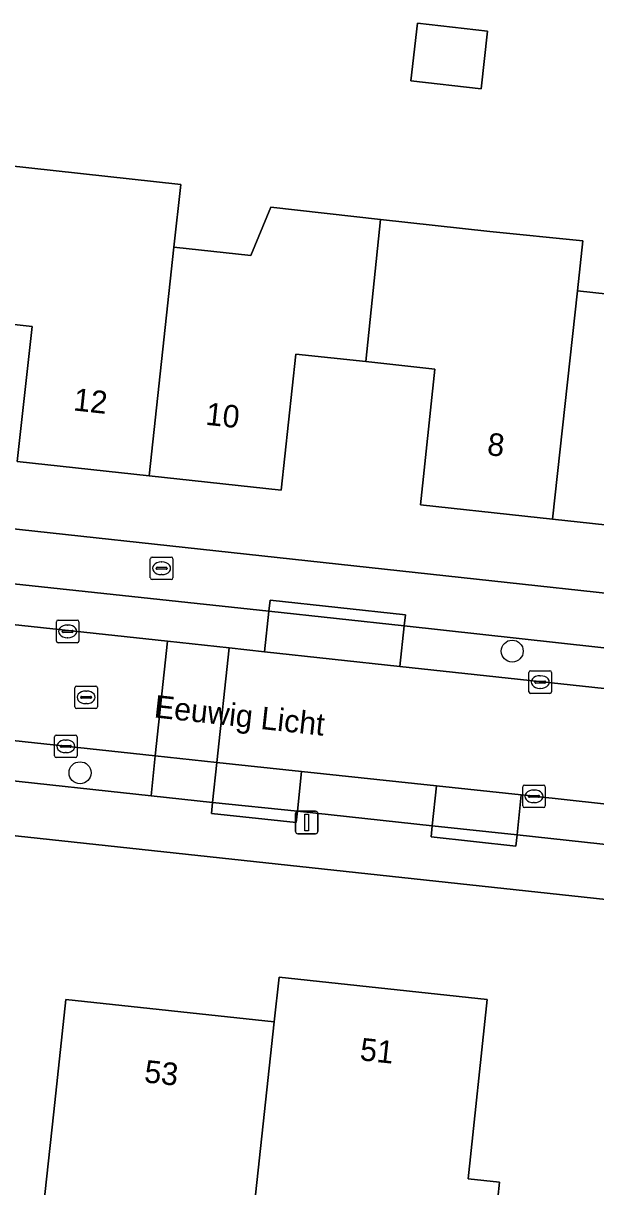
# Model space of a CAD drawing. Extents: x 160455 to 162082, y 388339 to 389736.
# Drawn here: x 161375.1 to 161400.5, y 388470.3 to 388521.9 of the extents above; entities that cross this region are included whole.
import ezdxf

# ---------------------------------------------------------------- set-up
doc = ezdxf.new("R2010")
doc.units = 0
for name, color, linetype in [('IMGEO_Boom', 7, 'Continuous'), ('IMGEO_Brandkraan', 7, 'Continuous'), ('IMGEO_Erf', 7, 'Continuous'), ('IMGEO_Kolk', 7, 'Continuous'), ('IMGEO_Lichtmast', 7, 'Continuous'), ('IMGEO_Openbare_ruimte_label', 7, 'Continuous'), ('IMGEO_Pand', 7, 'Continuous'), ('IMGEO_Pand_nummerreeks', 7, 'Continuous'), ('IMGEO_Parkeervlak_open', 7, 'Continuous'), ('IMGEO_Rijbaan_lokaal_open', 7, 'Continuous'), ('IMGEO_Rioolput', 7, 'Continuous'), ('IMGEO_Voetpad_open', 7, 'Continuous')]:
    doc.layers.add(name, color=color, linetype=linetype)

msp = doc.modelspace()

# ---------------------------------------------------------------- linework, layer by layer
at = {"layer": 'IMGEO_Boom'}
for centre in [(161396.763, 388494.017), (161377.6, 388488.619)]:
    msp.add_circle(centre, 0.489, dxfattribs=at)
at = {"layer": 'IMGEO_Brandkraan'}
for p, q in [((161380.715, 388497.267), (161380.715, 388498.119)), ((161380.79, 388498.193), (161381.642, 388498.193)), ((161381.203, 388497.973), (161381.228, 388497.973)), ((161381.716, 388498.119), (161381.716, 388497.267)), ((161380.974, 388497.687), (161380.974, 388497.699)), ((161381.412, 388497.65), (161381.014, 388497.65)), ((161381.017, 388497.736), (161381.415, 388497.736)), ((161381.458, 388497.699), (161381.458, 388497.687)), ((161381.642, 388497.193), (161380.79, 388497.193)), ((161381.226, 388497.413), (161381.201, 388497.413))]:
    msp.add_line(p, q, dxfattribs=at)
for points in [[(161380.715, 388497.267), (161380.715, 388498.119)], [(161380.79, 388498.193), (161381.642, 388498.193)], [(161381.716, 388498.119), (161381.716, 388497.267)], [(161381.642, 388497.193), (161380.79, 388497.193)]]:
    msp.add_lwpolyline(points, dxfattribs=at)
for centre, radius, start, end in [((161380.792, 388498.117), 0.0765, 91.552, 178.448), ((161380.792, 388498.117), 0.0765, 91.552, 178.448), ((161381.64, 388498.117), 0.0765, 1.552, 88.448), ((161381.64, 388498.117), 0.0765, 1.552, 88.448), ((161381.014, 388497.696), 0.0403, 85.8775, 175.7526), ((161381.011, 388497.686), 0.0366, 178.938, 274.7102), ((161381.415, 388497.693), 0.043, 264.8664, 352.4533), ((161381.419, 388497.698), 0.0386, 1.7309, 96.639), ((161380.792, 388497.269), 0.0765, 181.552, 268.448), ((161380.792, 388497.269), 0.0765, 181.552, 268.448), ((161381.64, 388497.269), 0.0765, 271.552, 358.448), ((161381.64, 388497.269), 0.0765, 271.552, 358.448)]:
    msp.add_arc(centre, radius, start, end, dxfattribs=at)
for centre, major_axis, ratio, start_param, end_param in [((161381.202, 388497.693), (-0.387, 0.002), 0.722429, 4.712389, 7.853982), ((161381.227, 388497.693), (-0.39, 0.002), 0.717154, 1.570796, 4.712389)]:
    msp.add_ellipse(centre, major_axis=major_axis, ratio=ratio, start_param=start_param, end_param=end_param, dxfattribs=at)
at = {"layer": 'IMGEO_Erf'}
for points in [[(161395.673, 388521.521), (161395.382, 388518.967), (161392.275, 388519.321), (161392.565, 388521.875)], [(161395.681, 388465.49), (161395.202, 388460.965), (161390.173, 388461.506), (161388.824, 388461.651), (161389.395, 388466.968), (161385.11, 388467.428), (161375.877, 388468.419), (161376.431, 388473.584), (161376.965, 388478.555), (161386.208, 388477.569), (161386.423, 388479.555), (161395.657, 388478.555), (161394.816, 388470.609), (161396.208, 388470.462)]]:
    msp.add_lwpolyline(points, close=True, dxfattribs=at)
for points in [[(161373.158, 388515.691), (161382.065, 388514.726), (161381.763, 388511.94), (161385.173, 388511.57), (161386.061, 388513.712), (161390.928, 388513.175), (161395.769, 388512.641), (161399.897, 388512.22), (161399.656, 388510.006), (161403.056, 388509.637)], [(161404.419, 388499.23), (161398.554, 388499.866), (161397.324, 388500), (161392.69, 388500.503), (161393.336, 388506.533), (161390.269, 388506.862), (161387.167, 388507.194), (161386.521, 388501.164), (161380.664, 388501.798), (161374.806, 388502.433), (161375.47, 388508.415), (161372.385, 388508.757)], [(161338.737, 388503.335), (161340.59, 388503.134), (161369.455, 388500), (161428.239, 388493.618)], [(161541.258, 388467.838), (161500, 388472.296), (161427.505, 388480.13), (161333.589, 388490.266), (161326.754, 388428.963)]]:
    msp.add_lwpolyline(points, dxfattribs=at)
at = {"layer": 'IMGEO_Kolk'}
for p, q in [((161376.623, 388495.393), (161377.475, 388495.393)), ((161376.548, 388494.467), (161376.548, 388495.319)), ((161376.807, 388494.887), (161376.807, 388494.899)), ((161376.85, 388494.936), (161377.248, 388494.936)), ((161377.036, 388495.173), (161377.061, 388495.173)), ((161377.291, 388494.899), (161377.291, 388494.887)), ((161377.549, 388495.319), (161377.549, 388494.467)), ((161377.475, 388494.393), (161376.623, 388494.393)), ((161377.245, 388494.85), (161376.847, 388494.85)), ((161377.059, 388494.613), (161377.034, 388494.613)), ((161397.508, 388492.218), (161397.508, 388493.07)), ((161397.583, 388493.144), (161398.435, 388493.144)), ((161397.996, 388492.924), (161398.021, 388492.924)), ((161398.509, 388493.07), (161398.509, 388492.218)), ((161397.767, 388492.638), (161397.767, 388492.65)), ((161398.205, 388492.601), (161397.807, 388492.601)), ((161397.81, 388492.687), (161398.208, 388492.687)), ((161398.019, 388492.364), (161397.994, 388492.364)), ((161398.251, 388492.65), (161398.251, 388492.638)), ((161398.435, 388492.144), (161397.583, 388492.144)), ((161376.544, 388490.294), (161377.396, 388490.294)), ((161376.469, 388489.368), (161376.469, 388490.22)), ((161376.728, 388489.788), (161376.728, 388489.8)), ((161377.166, 388489.751), (161376.768, 388489.751)), ((161376.771, 388489.837), (161377.169, 388489.837)), ((161376.957, 388490.074), (161376.982, 388490.074)), ((161377.212, 388489.8), (161377.212, 388489.788)), ((161377.47, 388490.22), (161377.47, 388489.368)), ((161377.396, 388489.294), (161376.544, 388489.294)), ((161376.98, 388489.514), (161376.955, 388489.514)), ((161397.23, 388487.149), (161397.23, 388488.001)), ((161397.305, 388488.075), (161398.157, 388488.075)), ((161397.718, 388487.855), (161397.743, 388487.855)), ((161398.231, 388488.001), (161398.231, 388487.149)), ((161397.489, 388487.569), (161397.489, 388487.581)), ((161397.927, 388487.532), (161397.529, 388487.532)), ((161397.532, 388487.618), (161397.93, 388487.618)), ((161397.741, 388487.295), (161397.716, 388487.295)), ((161397.973, 388487.581), (161397.973, 388487.569)), ((161398.157, 388487.075), (161397.305, 388487.075))]:
    msp.add_line(p, q, dxfattribs=at)
for points in [[(161376.623, 388495.393), (161377.475, 388495.393)], [(161376.548, 388494.467), (161376.548, 388495.319)], [(161377.549, 388495.319), (161377.549, 388494.467)], [(161377.475, 388494.393), (161376.623, 388494.393)], [(161397.508, 388492.218), (161397.508, 388493.07)], [(161397.583, 388493.144), (161398.435, 388493.144)], [(161398.509, 388493.07), (161398.509, 388492.218)], [(161398.435, 388492.144), (161397.583, 388492.144)], [(161376.544, 388490.294), (161377.396, 388490.294)], [(161376.469, 388489.368), (161376.469, 388490.22)], [(161377.47, 388490.22), (161377.47, 388489.368)], [(161377.396, 388489.294), (161376.544, 388489.294)], [(161397.23, 388487.149), (161397.23, 388488.001)], [(161397.305, 388488.075), (161398.157, 388488.075)], [(161398.231, 388488.001), (161398.231, 388487.149)], [(161398.157, 388487.075), (161397.305, 388487.075)]]:
    msp.add_lwpolyline(points, dxfattribs=at)
for centre, radius, start, end in [((161376.625, 388495.317), 0.0765, 91.552, 178.448), ((161376.625, 388495.317), 0.0765, 91.552, 178.448), ((161377.473, 388495.317), 0.0765, 1.552, 88.448), ((161377.473, 388495.317), 0.0765, 1.552, 88.448), ((161376.847, 388494.896), 0.0403, 85.8775, 175.7526), ((161376.844, 388494.886), 0.0366, 178.938, 274.7102), ((161377.248, 388494.893), 0.043, 264.8664, 352.4533), ((161377.252, 388494.898), 0.0386, 1.7309, 96.639), ((161376.625, 388494.469), 0.0765, 181.552, 268.448), ((161376.625, 388494.469), 0.0765, 181.552, 268.448), ((161377.473, 388494.469), 0.0765, 271.552, 358.448), ((161377.473, 388494.469), 0.0765, 271.552, 358.448), ((161397.585, 388493.068), 0.0765, 91.552, 178.448), ((161397.585, 388493.068), 0.0765, 91.552, 178.448), ((161398.433, 388493.068), 0.0765, 1.552, 88.448), ((161398.433, 388493.068), 0.0765, 1.552, 88.448), ((161397.807, 388492.647), 0.0403, 85.8775, 175.7526), ((161397.804, 388492.637), 0.0366, 178.938, 274.7102), ((161398.208, 388492.644), 0.043, 264.8664, 352.4533), ((161398.212, 388492.649), 0.0386, 1.7309, 96.639), ((161397.585, 388492.22), 0.0765, 181.552, 268.448), ((161397.585, 388492.22), 0.0765, 181.552, 268.448), ((161398.433, 388492.22), 0.0765, 271.552, 358.448), ((161398.433, 388492.22), 0.0765, 271.552, 358.448), ((161376.546, 388490.218), 0.0765, 91.552, 178.448), ((161376.546, 388490.218), 0.0765, 91.552, 178.448), ((161377.394, 388490.218), 0.0765, 1.552, 88.448), ((161377.394, 388490.218), 0.0765, 1.552, 88.448), ((161376.768, 388489.797), 0.0403, 85.8775, 175.7526), ((161376.765, 388489.787), 0.0366, 178.938, 274.7102), ((161377.169, 388489.794), 0.043, 264.8664, 352.4533), ((161377.173, 388489.799), 0.0386, 1.7309, 96.639), ((161376.546, 388489.37), 0.0765, 181.552, 268.448), ((161376.546, 388489.37), 0.0765, 181.552, 268.448), ((161377.394, 388489.37), 0.0765, 271.552, 358.448), ((161377.394, 388489.37), 0.0765, 271.552, 358.448), ((161397.307, 388487.999), 0.0765, 91.552, 178.448), ((161397.307, 388487.999), 0.0765, 91.552, 178.448), ((161398.155, 388487.999), 0.0765, 1.552, 88.448), ((161398.155, 388487.999), 0.0765, 1.552, 88.448), ((161397.307, 388487.151), 0.0765, 181.552, 268.448), ((161397.307, 388487.151), 0.0765, 181.552, 268.448), ((161397.529, 388487.578), 0.0403, 85.8775, 175.7526), ((161397.526, 388487.568), 0.0366, 178.938, 274.7102), ((161397.93, 388487.575), 0.043, 264.8664, 352.4533), ((161397.934, 388487.58), 0.0386, 1.7309, 96.639), ((161398.155, 388487.151), 0.0765, 271.552, 358.448), ((161398.155, 388487.151), 0.0765, 271.552, 358.448)]:
    msp.add_arc(centre, radius, start, end, dxfattribs=at)
for centre, major_axis, ratio, start_param, end_param in [((161377.035, 388494.893), (-0.387, 0.002), 0.722429, 4.712389, 7.853982), ((161377.06, 388494.893), (-0.39, 0.002), 0.717154, 1.570796, 4.712389), ((161397.995, 388492.644), (-0.387, 0.002), 0.722429, 4.712389, 7.853982), ((161398.02, 388492.644), (-0.39, 0.002), 0.717154, 1.570796, 4.712389), ((161376.956, 388489.794), (-0.387, 0.002), 0.722429, 4.712389, 7.853982), ((161376.981, 388489.794), (-0.39, 0.002), 0.717154, 1.570796, 4.712389), ((161397.717, 388487.575), (-0.387, 0.002), 0.722429, 4.712389, 7.853982), ((161397.742, 388487.575), (-0.39, 0.002), 0.717154, 1.570796, 4.712389)]:
    msp.add_ellipse(centre, major_axis=major_axis, ratio=ratio, start_param=start_param, end_param=end_param, dxfattribs=at)
at = {"layer": 'IMGEO_Lichtmast'}
for p, q in [((161387.154, 388486.014), (161387.154, 388486.814)), ((161387.154, 388486.814), (161387.154, 388486.014)), ((161387.254, 388486.914), (161388.044, 388486.914)), ((161388.044, 388486.914), (161387.254, 388486.914)), ((161388.144, 388486.814), (161388.144, 388486.014)), ((161388.144, 388486.014), (161388.144, 388486.814)), ((161388.044, 388485.914), (161387.254, 388485.914)), ((161387.254, 388485.914), (161388.044, 388485.914))]:
    msp.add_line(p, q, dxfattribs=at)
msp.add_lwpolyline([(161387.574, 388486.789), (161387.724, 388486.789), (161387.724, 388486.039), (161387.574, 388486.039), (161387.574, 388486.789)], dxfattribs=at)
for centre, start, end in [((161387.254, 388486.814), 90, 180), ((161387.254, 388486.814), 90, 180), ((161388.044, 388486.814), 0, 90), ((161388.044, 388486.814), 360, 90), ((161387.254, 388486.014), 180, 270), ((161387.254, 388486.014), 180, 270), ((161388.044, 388486.014), 270, 0), ((161388.044, 388486.014), 270, 0)]:
    msp.add_arc(centre, 0.1, start, end, dxfattribs=at)
at = {"layer": 'IMGEO_Pand'}
for points in [[(161392.565, 388521.875), (161392.275, 388519.321), (161395.382, 388518.967), (161395.673, 388521.521)], [(161372.385, 388508.757), (161375.47, 388508.415), (161374.806, 388502.433), (161380.664, 388501.798), (161381.763, 388511.94), (161382.065, 388514.726), (161373.158, 388515.691)], [(161390.928, 388513.175), (161386.061, 388513.712), (161385.173, 388511.57), (161381.763, 388511.94), (161380.664, 388501.798), (161386.521, 388501.164), (161387.167, 388507.194), (161390.269, 388506.862)], [(161399.656, 388510.006), (161399.897, 388512.22), (161395.769, 388512.641), (161390.928, 388513.175), (161390.269, 388506.862), (161393.336, 388506.533), (161392.69, 388500.503), (161397.324, 388500), (161398.554, 388499.866)], [(161408.159, 388504.918), (161408.798, 388511.242), (161403.947, 388511.775), (161403.056, 388509.637), (161399.656, 388510.006), (161398.554, 388499.866), (161404.419, 388499.23), (161404.502, 388500), (161405.067, 388505.251)], [(161386.208, 388477.569), (161385.11, 388467.428), (161389.395, 388466.968), (161388.824, 388461.651), (161390.173, 388461.506), (161395.202, 388460.965), (161395.681, 388465.49), (161396.208, 388470.462), (161394.816, 388470.609), (161395.657, 388478.555), (161386.423, 388479.555)], [(161385.11, 388467.428), (161386.208, 388477.569), (161376.965, 388478.555), (161376.431, 388473.584), (161375.877, 388468.419)]]:
    msp.add_lwpolyline(points, close=True, dxfattribs=at)
at = {"layer": 'IMGEO_Parkeervlak_open'}
for points in [[(161385.973, 388495.788), (161374.23, 388497.043), (161374.037, 388495.264), (161381.476, 388494.458), (161384.212, 388494.162), (161385.778, 388493.992)], [(161391.977, 388495.136), (161385.973, 388495.788), (161385.778, 388493.992), (161391.786, 388493.341)], [(161391.977, 388495.136), (161391.786, 388493.341), (161403.72, 388492.048), (161403.913, 388493.826)], [(161380.935, 388489.372), (161376.946, 388489.798), (161366.761, 388490.901), (161366.569, 388489.129), (161380.747, 388487.602)], [(161383.473, 388487.308), (161383.67, 388489.079), (161380.935, 388489.372), (161380.747, 388487.602)], [(161387.425, 388488.678), (161383.67, 388489.079), (161383.473, 388487.308), (161387.237, 388486.914)], [(161393.408, 388488.038), (161387.425, 388488.678), (161387.237, 388486.914), (161393.219, 388486.269)], [(161397.167, 388487.636), (161393.408, 388488.038), (161393.219, 388486.269), (161396.977, 388485.861)], [(161403.502, 388486.952), (161397.724, 388487.577), (161397.167, 388487.636), (161396.977, 388485.861), (161402.953, 388485.213), (161403.31, 388485.175)]]:
    msp.add_lwpolyline(points, close=True, dxfattribs=at)
at = {"layer": 'IMGEO_Rijbaan_lokaal_open'}
for points in [[(161381.476, 388494.458), (161374.037, 388495.264), (161368.044, 388495.914), (161356.063, 388497.212), (161350.039, 388497.865), (161341.443, 388498.797), (161340.126, 388498.938), (161339.565, 388493.866), (161340.884, 388493.72), (161353.239, 388492.374), (161353.325, 388492.365), (161357.057, 388491.955), (161359.033, 388491.738), (161363.021, 388491.306), (161366.761, 388490.901), (161376.946, 388489.798), (161380.935, 388489.372)], [(161384.212, 388494.162), (161381.476, 388494.458), (161380.935, 388489.372), (161383.67, 388489.079)]]:
    msp.add_lwpolyline(points, close=True, dxfattribs=at)
msp.add_lwpolyline([(161403.72, 388492.048), (161391.786, 388493.341), (161385.778, 388493.992), (161384.212, 388494.162), (161383.67, 388489.079), (161387.425, 388488.678), (161393.408, 388488.038), (161397.167, 388487.636), (161397.724, 388487.577), (161403.502, 388486.952)], dxfattribs=at)
at = {"layer": 'IMGEO_Rioolput'}
for p, q in [((161377.367, 388491.542), (161377.367, 388492.394)), ((161377.442, 388492.468), (161378.294, 388492.468)), ((161378.368, 388492.394), (161378.368, 388491.542)), ((161377.626, 388491.962), (161377.626, 388491.974)), ((161378.064, 388491.925), (161377.666, 388491.925)), ((161377.669, 388492.011), (161378.067, 388492.011)), ((161377.855, 388492.248), (161377.88, 388492.248)), ((161378.11, 388491.974), (161378.11, 388491.962)), ((161378.294, 388491.468), (161377.442, 388491.468)), ((161377.878, 388491.688), (161377.853, 388491.688))]:
    msp.add_line(p, q, dxfattribs=at)
for points in [[(161377.367, 388491.542), (161377.367, 388492.394)], [(161377.442, 388492.468), (161378.294, 388492.468)], [(161378.368, 388492.394), (161378.368, 388491.542)], [(161378.294, 388491.468), (161377.442, 388491.468)]]:
    msp.add_lwpolyline(points, dxfattribs=at)
for centre, radius, start, end in [((161377.444, 388492.392), 0.0765, 91.552, 178.448), ((161377.444, 388492.392), 0.0765, 91.552, 178.448), ((161378.292, 388492.392), 0.0765, 1.552, 88.448), ((161378.292, 388492.392), 0.0765, 1.552, 88.448), ((161377.666, 388491.971), 0.0403, 85.8775, 175.7526), ((161377.663, 388491.961), 0.0366, 178.938, 274.7102), ((161378.067, 388491.968), 0.043, 264.8664, 352.4533), ((161378.071, 388491.973), 0.0386, 1.7309, 96.639), ((161377.444, 388491.544), 0.0765, 181.552, 268.448), ((161377.444, 388491.544), 0.0765, 181.552, 268.448), ((161378.292, 388491.544), 0.0765, 271.552, 358.448), ((161378.292, 388491.544), 0.0765, 271.552, 358.448)]:
    msp.add_arc(centre, radius, start, end, dxfattribs=at)
for centre, major_axis, ratio, start_param, end_param in [((161377.854, 388491.968), (-0.387, 0.002), 0.722429, 4.712389, 7.853982), ((161377.879, 388491.968), (-0.39, 0.002), 0.717154, 1.570796, 4.712389)]:
    msp.add_ellipse(centre, major_axis=major_axis, ratio=ratio, start_param=start_param, end_param=end_param, dxfattribs=at)
at = {"layer": 'IMGEO_Voetpad_open'}
for points in [[(161374.23, 388497.043), (161385.973, 388495.788), (161386.026, 388496.285), (161392.03, 388495.633), (161391.977, 388495.136), (161403.913, 388493.826), (161403.966, 388494.323), (161409.965, 388493.673), (161409.912, 388493.176), (161421.85, 388491.889), (161421.904, 388492.386), (161425.646, 388491.975), (161425.592, 388491.478), (161427.974, 388491.215), (161428.239, 388493.618), (161369.455, 388500)], [(161332.005, 388491.523), (161333.589, 388490.266), (161427.505, 388480.13), (161500, 388472.296), (161541.258, 388467.838)], [(161417.655, 388483.624), (161406.715, 388484.809), (161406.662, 388484.312), (161402.9, 388484.716), (161402.953, 388485.213), (161396.977, 388485.861), (161396.924, 388485.364), (161393.166, 388485.772), (161393.219, 388486.269), (161387.237, 388486.914), (161387.185, 388486.417), (161383.421, 388486.811), (161383.473, 388487.308), (161380.747, 388487.602), (161366.569, 388489.129)]]:
    msp.add_lwpolyline(points, dxfattribs=at)
for points in [[(161385.973, 388495.788), (161391.977, 388495.136), (161392.03, 388495.633), (161386.026, 388496.285)], [(161387.237, 388486.914), (161383.473, 388487.308), (161383.421, 388486.811), (161387.185, 388486.417)], [(161393.219, 388486.269), (161393.166, 388485.772), (161396.924, 388485.364), (161396.977, 388485.861)]]:
    msp.add_lwpolyline(points, close=True, dxfattribs=at)

# ---------------------------------------------------------------- texts
at = {"layer": 'IMGEO_Openbare_ruimte_label'}
msp.add_text('Eeuwig Licht', height=1, rotation=353.799, dxfattribs=at).set_placement((161380.847, 388491.08))
at = {"layer": 'IMGEO_Pand_nummerreeks'}
for s, rotation, p in [('12', 353.8177, (161377.272, 388504.701)), ('10', 353.8177, (161383.136, 388504.065)), ('8', 353.8063, (161395.625, 388502.72)), ('51', 353.8178, (161389.978, 388475.871)), ('53', 353.911, (161380.417, 388474.888))]:
    msp.add_text(s, height=1, rotation=rotation, dxfattribs=at).set_placement(p)

doc.saveas('drawing.dxf')
